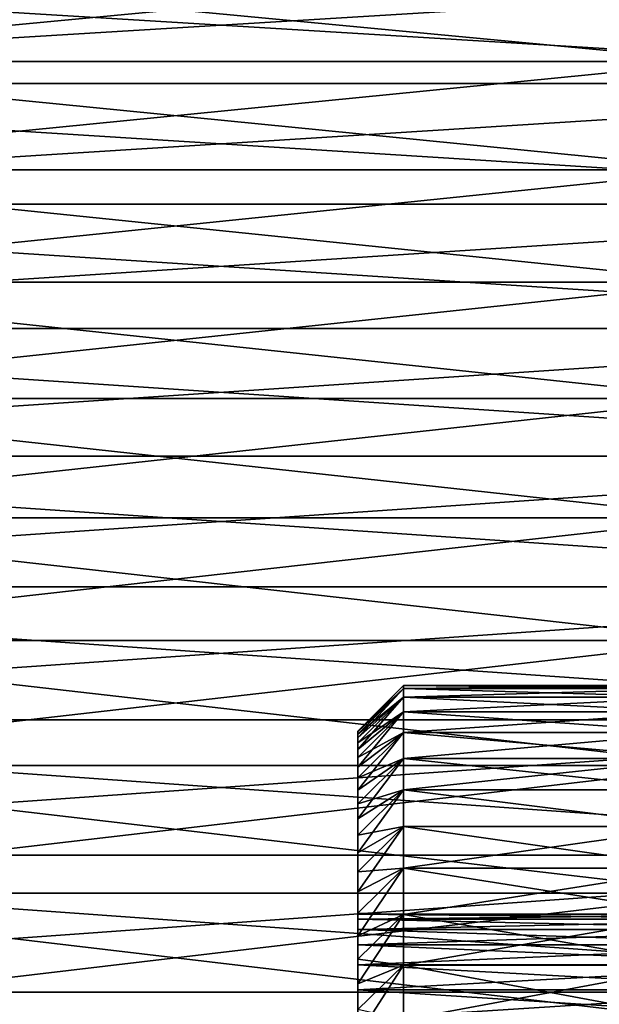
# Model space of a CAD drawing. Header units: metres. Extents: x -17 to 65, y -30 to 30.
# Tile 351 of 413: x 52.3 to 58.6, y 6 to 16.8. Entities that reach past the tile are written whole.
import ezdxf

# ---------------------------------------------------------------- set-up
doc = ezdxf.new("R2010")
doc.units = ezdxf.units.M
doc.layers.add('solid_508461', color=7, linetype='CONTINUOUS')

msp = doc.modelspace()

# ---------------------------------------------------------------- linework, layer by layer
at = {"layer": 'solid_508461'}
for points in [[(44, 17.382633, 24.45085), (44, 16.100887, 25.313267), (65, 17.382622, 24.450859)], [(44, 17.382633, -24.45085), (65, 17.382622, -24.450859), (65, 16.100878, -25.313269)], [(44, 16.100887, -25.313267), (44, 17.382633, -24.45085), (65, 16.100878, -25.313269)], [(44, 16.100887, 25.313267), (65, 16.100878, 25.313269), (65, 17.382622, 24.450859)], [(60, 16.339636, 21.494566), (48, 16.339636, 21.494566), (48, 17.479473, 20.578339)], [(60, 16.339636, 21.494566), (48, 17.479473, 20.578339), (60, 17.479473, 20.578339)], [(60, 17.479473, -20.578339), (48, 17.479473, -20.578339), (48, 16.339636, -21.494566)], [(60, 17.479473, -20.578339), (48, 16.339636, -21.494566), (60, 16.339636, -21.494566)], [(60, 15.152138, 22.347538), (48, 15.152138, 22.347538), (48, 16.339636, 21.494566)], [(60, 15.152138, 22.347538), (48, 16.339636, 21.494566), (60, 16.339636, 21.494566)], [(60, 16.339636, -21.494566), (48, 16.339636, -21.494566), (48, 15.152138, -22.347538)], [(60, 16.339636, -21.494566), (48, 15.152138, -22.347538), (60, 15.152138, -22.347538)], [(44, 16.100887, 25.313267), (44, 14.776443, 26.108557), (65, 16.100878, 25.313269)], [(44, 16.100887, -25.313267), (65, 16.100878, -25.313269), (65, 14.776381, -26.108591)], [(44, 14.776443, -26.108557), (44, 16.100887, -25.313267), (65, 14.776381, -26.108591)], [(44, 14.776443, 26.108557), (65, 14.776381, 26.108591), (65, 16.100878, 25.313269)], [(60, 13.919911, 23.135168), (48, 13.919911, 23.135168), (48, 15.152138, 22.347538)], [(60, 13.919911, 23.135168), (48, 15.152138, 22.347538), (60, 15.152138, 22.347538)], [(60, 15.152138, -22.347538), (48, 15.152138, -22.347538), (48, 13.919911, -23.135168)], [(60, 15.152138, -22.347538), (48, 13.919911, -23.135168), (60, 13.919911, -23.135168)], [(44, 14.776443, 26.108557), (44, 13.412815, 26.834612), (65, 14.776381, 26.108591)], [(44, 14.776443, -26.108557), (65, 14.776381, -26.108591), (65, 13.412889, -26.834574)], [(44, 13.412815, -26.834612), (44, 14.776443, -26.108557), (65, 13.412889, -26.834574)], [(44, 13.412815, 26.834612), (65, 13.412889, 26.834574), (65, 14.776381, 26.108591)], [(60, 12.647047, 23.854815), (48, 12.647047, 23.854815), (48, 13.919911, 23.135168)], [(60, 12.647047, 23.854815), (48, 13.919911, 23.135168), (60, 13.919911, 23.135168)], [(60, 13.919911, -23.135168), (48, 13.919911, -23.135168), (48, 12.647047, -23.854815)], [(60, 13.919911, -23.135168), (48, 12.647047, -23.854815), (60, 12.647047, -23.854815)], [(44, 12.013618, 27.489506), (65, 12.013584, 27.489523), (65, 13.412889, 26.834574)], [(44, 13.412815, 26.834612), (44, 12.013618, 27.489506), (65, 13.412889, 26.834574)], [(44, 13.412815, -26.834612), (65, 13.412889, -26.834574), (65, 12.013584, -27.489523)], [(44, 12.013618, -27.489506), (44, 13.412815, -26.834612), (65, 12.013584, -27.489523)], [(60, 11.336921, 24.504576), (48, 11.336921, 24.504576), (48, 12.647047, 23.854815)], [(60, 11.336921, 24.504576), (48, 12.647047, 23.854815), (60, 12.647047, 23.854815)], [(60, 12.647047, -23.854815), (48, 12.647047, -23.854815), (48, 11.336921, -24.504576)], [(60, 12.647047, -23.854815), (48, 11.336921, -24.504576), (60, 11.336921, -24.504576)], [(44, 12.013618, 27.489506), (44, 10.582563, 28.071505), (65, 12.013584, 27.489523)], [(44, 12.013618, -27.489506), (65, 12.013584, -27.489523), (65, 10.582579, -28.071493)], [(44, 10.582563, -28.071505), (44, 12.013618, -27.489506), (65, 10.582579, -28.071493)], [(44, 10.582563, 28.071505), (65, 10.582579, 28.071493), (65, 12.013584, 27.489523)], [(60, 9.993826, 25.082329), (48, 9.993826, 25.082329), (48, 11.336921, 24.504576)], [(60, 9.993826, 25.082329), (48, 11.336921, 24.504576), (60, 11.336921, 24.504576)], [(60, 11.336921, -24.504576), (48, 11.336921, -24.504576), (48, 9.993826, -25.082329)], [(60, 11.336921, -24.504576), (48, 9.993826, -25.082329), (60, 9.993826, -25.082329)], [(44, 9.123446, 28.579062), (65, 9.123444, 28.579062), (65, 10.582579, 28.071493)], [(44, 10.582563, 28.071505), (44, 9.123446, 28.579062), (65, 10.582579, 28.071493)], [(44, 10.582563, -28.071505), (65, 10.582579, -28.071493), (65, 9.123444, -28.579062)], [(44, 9.123446, -28.579062), (44, 10.582563, -28.071505), (65, 9.123444, -28.579062)], [(60, 8.621131, 25.586639), (48, 8.621131, 25.586639), (48, 9.993826, 25.082329)], [(60, 8.621131, 25.586639), (48, 9.993826, 25.082329), (60, 9.993826, 25.082329)], [(60, 9.993826, -25.082329), (48, 9.993826, -25.082329), (48, 8.621131, -25.586639)], [(60, 9.993826, -25.082329), (48, 8.621131, -25.586639), (60, 8.621131, -25.586639)], [(56.500004, 9.5, 0.000001), (56, 8.999995, 0.000002), (56, 8.991875, 0.382149)], [(56.500004, 9.467554, -0.784489), (56, 8.999995, 0.000002), (56.500004, 9.5, 0.000001)], [(56.500004, 9.5, 0.000001), (56, 8.991875, 0.382149), (56.500004, 9.467553, 0.784495)], [(56.500004, 9.467553, 0.784495), (59.722649, 9.467548, 0.784555), (59.722649, 9.5)], [(56.500004, 9.5, 0.000001), (59.722649, 9.5), (59.722649, 9.467548, -0.784555)], [(56.500004, 9.5, 0.000001), (56.500004, 9.467553, 0.784495), (59.722649, 9.5)], [(56.500004, 9.467554, -0.784489), (56.500004, 9.5, 0.000001), (59.722649, 9.467548, -0.784555)], [(56.500004, 9.467554, -0.784489), (56, 8.967575, -0.763262), (56, 8.991875, -0.382145)], [(56.500004, 9.370432, -1.563651), (56, 8.967575, -0.763262), (56.500004, 9.467554, -0.784489)], [(56.500004, 9.467554, -0.784489), (56, 8.991875, -0.382145), (56, 8.999995, 0.000002)], [(56.500004, 9.467553, 0.784495), (56, 8.991875, 0.382149), (56, 8.967574, 0.763266)], [(56.500004, 9.467553, 0.784495), (56, 8.967574, 0.763266), (56, 8.927117, 1.14299)], [(56.500004, 9.467553, 0.784495), (56, 8.927117, 1.14299), (56.500004, 9.370432, 1.563654)], [(56.500004, 9.467554, -0.784489), (59.722649, 9.467548, -0.784555), (59.722649, 9.370438, -1.563617)], [(56.500004, 9.370432, -1.563651), (56.500004, 9.467554, -0.784489), (59.722649, 9.370438, -1.563617)], [(56.500004, 9.467553, 0.784495), (56.500004, 9.370432, 1.563654), (59.722649, 9.467548, 0.784555)], [(56.500004, 9.370432, 1.563654), (59.722649, 9.370438, 1.563617), (59.722649, 9.467548, 0.784555)], [(56.500004, 9.370432, -1.563651), (56, 8.870527, -1.521067), (56, 8.927118, -1.142986)], [(56.500004, 9.209308, -2.332091), (56, 8.870527, -1.521067), (56.500004, 9.370432, -1.563651)], [(56.500004, 9.370432, -1.563651), (56, 8.927118, -1.142986), (56, 8.967575, -0.763262)], [(56.500004, 9.370432, 1.563654), (56, 8.927117, 1.14299), (56, 8.870527, 1.521071)], [(56.500004, 9.370432, 1.563654), (56, 8.870527, 1.521071), (56, 8.797954, 1.896278)], [(56.500004, 9.370432, 1.563654), (56, 8.797954, 1.896278), (56.500004, 9.209307, 2.332096)], [(56.500004, 9.209307, 2.332096), (59.722649, 9.209277, 2.332213), (59.722649, 9.370438, 1.563617)], [(56.500004, 9.370432, 1.563654), (56.500004, 9.209307, 2.332096), (59.722649, 9.370438, 1.563617)], [(56.500004, 9.370432, -1.563651), (59.722649, 9.370438, -1.563617), (59.722649, 9.209277, -2.332213)], [(56.500004, 9.209308, -2.332091), (56.500004, 9.370432, -1.563651), (59.722649, 9.209277, -2.332213)], [(56.500004, 9.209308, -2.332091), (56, 8.709588, -2.267825), (56, 8.797955, -1.896273)], [(56.500004, 8.985261, -3.084653), (56, 8.709588, -2.267825), (56.500004, 9.209308, -2.332091)], [(56.500004, 9.209308, -2.332091), (56, 8.797955, -1.896273), (56, 8.870527, -1.521067)], [(56.500004, 9.209307, 2.332096), (56, 8.797954, 1.896278), (56, 8.709587, 2.26783)], [(56.500004, 9.209307, 2.332096), (56, 8.709587, 2.26783), (56, 8.605537, 2.635261)], [(56.500004, 9.209307, 2.332096), (56, 8.605537, 2.635261), (56.500004, 8.98526, 3.084656)], [(56.500004, 9.209308, -2.332091), (59.722649, 9.209277, -2.332213), (59.722649, 8.985291, -3.084565)], [(56.500004, 8.985261, -3.084653), (56.500004, 9.209308, -2.332091), (59.722649, 8.985291, -3.084565)], [(56.500004, 9.209307, 2.332096), (56.500004, 8.98526, 3.084656), (59.722649, 9.209277, 2.332213)], [(56.500004, 8.98526, 3.084656), (59.722649, 8.985291, 3.084565), (59.722649, 9.209277, 2.332213)], [(44, 9.123446, 28.579062), (44, 7.640134, 29.010832), (65, 9.123444, 28.579062)], [(44, 9.123446, -28.579062), (65, 9.123444, -28.579062), (65, 7.640128, -29.010834)], [(44, 7.640134, -29.010832), (44, 9.123446, -28.579062), (65, 7.640128, -29.010834)], [(44, 7.640134, 29.010832), (65, 7.640128, 29.010834), (65, 9.123444, 28.579062)], [(56, 6.992951, -0.314092), (56, 8.999995, 0.000002), (56, 8.991875, -0.382145)], [(56, 6.992951, 0.314092), (56, 8.991875, 0.382149), (56, 8.999995, 0.000002)], [(56, 6.992951, -0.314092), (56, 6.992951, 0.314092), (56, 8.999995, 0.000002)], [(56, 6.992951, -0.314092), (56, 8.991875, -0.382145), (56, 8.967575, -0.763262)], [(56, 6.936645, 0.939636), (56, 8.967574, 0.763266), (56, 8.991875, 0.382149)], [(56, 6.992951, 0.314092), (56, 6.936645, 0.939636), (56, 8.991875, 0.382149)], [(56.500004, 8.985261, -3.084653), (56, 8.485853, -2.99836), (56, 8.605538, -2.635257)], [(56.500004, 8.69985, -3.8161), (56, 8.485853, -2.99836), (56.500004, 8.985261, -3.084653)], [(56.500004, 8.985261, -3.084653), (56, 8.605538, -2.635257), (56, 8.709588, -2.267825)], [(56.500004, 8.98526, 3.084656), (56, 8.605537, 2.635261), (56, 8.485852, 2.998363)], [(56.500004, 8.98526, 3.084656), (56, 8.485852, 2.998363), (56, 8.350938, 3.355848)], [(56.500004, 8.98526, 3.084656), (56, 8.350938, 3.355848), (56.500004, 8.699847, 3.816104)], [(56, 6.936645, -0.939636), (56, 8.967575, -0.763262), (56, 8.927118, -1.142986)], [(56, 6.936645, -0.939636), (56, 6.992951, -0.314092), (56, 8.967575, -0.763262)], [(56, 6.936645, 0.939636), (56, 8.927117, 1.14299), (56, 8.967574, 0.763266)], [(56.500004, 8.699847, 3.816104), (59.722649, 8.699839, 3.816125), (59.722649, 8.985291, 3.084565)], [(56.500004, 8.98526, 3.084656), (56.500004, 8.699847, 3.816104), (59.722649, 8.985291, 3.084565)], [(56.500004, 8.985261, -3.084653), (59.722649, 8.985291, -3.084565), (59.722649, 8.699839, -3.816125)], [(56.500004, 8.69985, -3.8161), (56.500004, 8.985261, -3.084653), (59.722649, 8.699839, -3.816125)], [(56, 6.936645, -0.939636), (56, 8.927118, -1.142986), (56, 8.870527, -1.521067)], [(56, 6.824493, 1.557659), (56, 8.870527, 1.521071), (56, 8.927117, 1.14299)], [(56, 6.936645, 0.939636), (56, 6.824493, 1.557659), (56, 8.927117, 1.14299)], [(56, 6.824493, -1.557659), (56, 8.870527, -1.521067), (56, 8.797955, -1.896273)], [(56, 6.824493, -1.557659), (56, 6.936645, -0.939636), (56, 8.870527, -1.521067)], [(56, 6.824493, 1.557659), (56, 8.797954, 1.896278), (56, 8.870527, 1.521071)], [(56, 6.657373, -2.163169), (56, 8.797955, -1.896273), (56, 8.709588, -2.267825)], [(56, 6.657373, -2.163169), (56, 6.824493, -1.557659), (56, 8.797955, -1.896273)], [(56, 6.657373, 2.163169), (56, 8.709587, 2.26783), (56, 8.797954, 1.896278)], [(56, 6.824493, 1.557659), (56, 6.657373, 2.163169), (56, 8.797954, 1.896278)], [(56, 6.657373, -2.163169), (56, 8.709588, -2.267825), (56, 8.605538, -2.635257)], [(56, 6.436735, 2.751078), (56, 8.605537, 2.635261), (56, 8.709587, 2.26783)], [(56, 6.657373, 2.163169), (56, 6.436735, 2.751078), (56, 8.709587, 2.26783)], [(56.500004, 8.69985, -3.8161), (56, 8.201044, -3.707129), (56, 8.350939, -3.355844)], [(56.500004, 8.354991, -4.521517), (56, 8.201044, -3.707129), (56.500004, 8.69985, -3.8161)], [(56.500004, 8.69985, -3.8161), (56, 8.350939, -3.355844), (56, 8.485853, -2.99836)], [(56.500004, 8.699847, 3.816104), (56, 8.350938, 3.355848), (56, 8.201042, 3.707134)], [(56.500004, 8.699847, 3.816104), (56, 8.201042, 3.707134), (56, 8.036375, 4.051738)], [(56.500004, 8.699847, 3.816104), (56, 8.036375, 4.051738), (56.500004, 8.35499, 4.52152)], [(56.500004, 8.69985, -3.8161), (59.722649, 8.699839, -3.816125), (59.722649, 8.355017, -4.521471)], [(56.500004, 8.354991, -4.521517), (56.500004, 8.69985, -3.8161), (59.722649, 8.355017, -4.521471)], [(56.500004, 8.699847, 3.816104), (56.500004, 8.35499, 4.52152), (59.722649, 8.699839, 3.816125)], [(56.500004, 8.35499, 4.52152), (59.722649, 8.355017, 4.521471), (59.722649, 8.699839, 3.816125)], [(60, 7.223251, 26.015852), (48, 7.223251, 26.015852), (48, 8.621131, 25.586639)], [(60, 7.223251, 26.015852), (48, 8.621131, 25.586639), (60, 8.621131, 25.586639)], [(60, 8.621131, -25.586639), (48, 8.621131, -25.586639), (48, 7.223251, -26.015852)], [(60, 8.621131, -25.586639), (48, 7.223251, -26.015852), (60, 7.223251, -26.015852)], [(56, 6.436735, -2.751078), (56, 8.605538, -2.635257), (56, 8.485853, -2.99836)], [(56, 6.436735, -2.751078), (56, 6.657373, -2.163169), (56, 8.605538, -2.635257)], [(56, 6.436735, 2.751078), (56, 8.485852, 2.998363), (56, 8.605537, 2.635261)], [(56, 6.164152, -3.317109), (56, 8.485853, -2.99836), (56, 8.350939, -3.355844)], [(56, 6.164152, -3.317109), (56, 6.436735, -2.751078), (56, 8.485853, -2.99836)], [(56, 6.164152, 3.317109), (56, 8.350938, 3.355848), (56, 8.485852, 2.998363)], [(56, 6.436735, 2.751078), (56, 6.164152, 3.317109), (56, 8.485852, 2.998363)], [(56.500004, 8.354991, -4.521517), (56, 7.857049, -4.389377), (56, 8.036377, -4.051735)], [(56.500004, 7.953068, -5.196028), (56, 7.857049, -4.389377), (56.500004, 8.354991, -4.521517)], [(56.500004, 8.354991, -4.521517), (56, 8.036377, -4.051735), (56, 8.201044, -3.707129)], [(56.500004, 8.35499, 4.52152), (56, 8.036375, 4.051738), (56, 7.857047, 4.38938)], [(56.500004, 8.35499, 4.52152), (56, 7.857047, 4.38938), (56, 7.663687, 4.718878)], [(56.500004, 8.35499, 4.52152), (56, 7.663687, 4.718878), (56.500004, 7.953065, 5.196032)], [(56, 6.164152, -3.317109), (56, 8.350939, -3.355844), (56, 8.201044, -3.707129)], [(56, 5.842032, 3.856249), (56, 8.201042, 3.707134), (56, 8.350938, 3.355848)], [(56, 6.164152, 3.317109), (56, 5.842032, 3.856249), (56, 8.350938, 3.355848)], [(56.500004, 8.35499, 4.52152), (59.722649, 7.953104, 5.195973), (59.722649, 8.355017, 4.521471)], [(56.500004, 8.354991, -4.521517), (59.722649, 8.355017, -4.521471), (59.722649, 7.953104, -5.195973)], [(56.500004, 7.953068, -5.196028), (56.500004, 8.354991, -4.521517), (59.722649, 7.953104, -5.195973)], [(56.500004, 8.35499, 4.52152), (56.500004, 7.953065, 5.196032), (59.722649, 7.953104, 5.195973)], [(56, 5.842032, -3.856249), (56, 8.201044, -3.707129), (56, 8.036377, -4.051735)], [(56, 5.842032, -3.856249), (56, 6.164152, -3.317109), (56, 8.201044, -3.707129)], [(56, 5.842032, 3.856249), (56, 8.036375, 4.051738), (56, 8.201042, 3.707134)], [(56, 5.472817, -4.364435), (56, 8.036377, -4.051735), (56, 7.857049, -4.389377)], [(56, 5.472817, -4.364435), (56, 5.842032, -3.856249), (56, 8.036377, -4.051735)], [(56, 5.472817, 4.364435), (56, 7.857047, 4.38938), (56, 8.036375, 4.051738)], [(56, 5.842032, 3.856249), (56, 5.472817, 4.364435), (56, 8.036375, 4.051738)], [(56.500004, 7.953068, -5.196028), (56, 7.456588, -5.039762), (56, 7.663689, -4.718874)], [(56.500004, 7.496812, -5.83505), (56, 7.456588, -5.039762), (56.500004, 7.953068, -5.196028)], [(56.500004, 7.953068, -5.196028), (56, 7.663689, -4.718874), (56, 7.857049, -4.389377)], [(56.500004, 7.953065, 5.196032), (56, 7.663687, 4.718878), (56, 7.456585, 5.039766)], [(56.500004, 7.953065, 5.196032), (56, 7.456585, 5.039766), (56, 7.235997, 5.35166)], [(56.500004, 7.953065, 5.196032), (56, 7.235997, 5.35166), (56.500004, 7.49681, 5.835052)], [(56.500004, 7.49681, 5.835052), (59.722649, 7.496799, 5.835067), (59.722649, 7.953104, 5.195973)], [(56.500004, 7.953065, 5.196032), (56.500004, 7.49681, 5.835052), (59.722649, 7.953104, 5.195973)], [(56.500004, 7.953068, -5.196028), (59.722649, 7.953104, -5.195973), (59.722649, 7.496799, -5.835067)], [(56.500004, 7.496812, -5.83505), (56.500004, 7.953068, -5.196028), (59.722649, 7.496799, -5.835067)], [(56, 5.472817, -4.364435), (56, 7.857049, -4.389377), (56, 7.663689, -4.718874)], [(56, 5.059508, 4.837495), (56, 7.663687, 4.718878), (56, 7.857047, 4.38938)], [(56, 5.472817, 4.364435), (56, 5.059508, 4.837495), (56, 7.857047, 4.38938)], [(44, 7.640134, 29.010832), (44, 6.136563, 29.365671), (65, 7.640128, 29.010834)], [(44, 7.640134, -29.010832), (65, 7.640128, -29.010834), (65, 6.136523, -29.365679)], [(44, 6.136563, -29.365671), (44, 7.640134, -29.010832), (65, 6.136523, -29.365679)], [(44, 6.136563, 29.365671), (65, 6.136523, 29.365679), (65, 7.640128, 29.010834)], [(56, 5.059508, -4.837495), (56, 7.663689, -4.718874), (56, 7.456588, -5.039762)], [(56, 5.059508, -4.837495), (56, 5.472817, -4.364435), (56, 7.663689, -4.718874)], [(56, 5.059508, 4.837495), (56, 7.456585, 5.039766), (56, 7.663687, 4.718878)], [(56.500004, 7.496812, -5.83505), (56, 7.002209, -5.654103), (56, 7.236, -5.351657)], [(56.500004, 6.989329, -6.434227), (56, 7.002209, -5.654103), (56.500004, 7.496812, -5.83505)], [(56.500004, 7.496812, -5.83505), (56, 7.236, -5.351657), (56, 7.456588, -5.039762)], [(56.500004, 7.49681, 5.835052), (56, 7.235997, 5.35166), (56, 7.002206, 5.654106)], [(56.500004, 7.49681, 5.835052), (56, 7.002206, 5.654106), (56, 6.755959, 5.946172)], [(56.500004, 7.49681, 5.835052), (56, 6.755959, 5.946172), (56.500004, 6.989326, 6.43423)], [(56, 4.605621, -5.271453), (56, 7.456588, -5.039762), (56, 7.236, -5.351657)], [(56, 4.605621, -5.271453), (56, 5.059508, -4.837495), (56, 7.456588, -5.039762)], [(56, 4.605621, 5.271453), (56, 7.235997, 5.35166), (56, 7.456585, 5.039766)], [(56, 5.059508, 4.837495), (56, 4.605621, 5.271453), (56, 7.456585, 5.039766)], [(56.500004, 7.496812, -5.83505), (59.722649, 7.496799, -5.835067), (59.722649, 6.989407, -6.434143)], [(56.500004, 6.989329, -6.434227), (56.500004, 7.496812, -5.83505), (59.722649, 6.989407, -6.434143)], [(56.500004, 7.49681, 5.835052), (56.500004, 6.989326, 6.43423), (59.722649, 7.496799, 5.835067)], [(56.500004, 6.989326, 6.43423), (59.722649, 6.989407, 6.434143), (59.722649, 7.496799, 5.835067)], [(56, 4.605621, -5.271453), (56, 7.236, -5.351657), (56, 7.002209, -5.654103)], [(56, 4.114414, 5.663176), (56, 7.002206, 5.654106), (56, 7.235997, 5.35166)], [(56, 4.605621, 5.271453), (56, 4.114414, 5.663176), (56, 7.235997, 5.35166)], [(60, 5.804135, 26.368771), (48, 5.804135, 26.368771), (48, 7.223251, 26.015852)], [(60, 5.804135, 26.368771), (48, 7.223251, 26.015852), (60, 7.223251, 26.015852)], [(60, 7.223251, -26.015852), (48, 7.223251, -26.015852), (48, 5.804135, -26.368771)], [(60, 7.223251, -26.015852), (48, 5.804135, -26.368771), (60, 5.804135, -26.368771)], [(56, 4.114414, -5.663176), (56, 7.002209, -5.654103), (56, 6.755962, -5.946168)], [(56.500004, 6.989329, -6.434227), (56, 6.755962, -5.946168), (56, 7.002209, -5.654103)], [(56, 4.114414, -5.663176), (56, 4.605621, -5.271453), (56, 7.002209, -5.654103)], [(56, 4.114414, 5.663176), (56, 6.755959, 5.946172), (56, 7.002206, 5.654106)], [(61, 6.936645, 0.939636), (56, 6.936645, 0.939636), (56, 6.992951, 0.314092)], [(61, 6.992951, 0.314092), (56, 6.992951, 0.314092), (56, 6.992951, -0.314092)], [(61, 6.992951, 0.314092), (61, 6.936645, 0.939636), (56, 6.992951, 0.314092)], [(61, 6.992951, -0.314092), (56, 6.992951, -0.314092), (56, 6.936645, -0.939636)], [(61, 6.992951, -0.314092), (61, 6.992951, 0.314092), (56, 6.992951, -0.314092)], [(61, 6.936645, -0.939636), (61, 6.992951, -0.314092), (56, 6.936645, -0.939636)], [(56.500004, 6.989329, -6.434227), (56, 6.497633, -6.227412), (56, 6.755962, -5.946168)], [(56.500004, 6.434128, -6.98942), (56, 6.497633, -6.227412), (56.500004, 6.989329, -6.434227)], [(56.500004, 6.989326, 6.43423), (56, 6.755959, 5.946172), (56, 6.49763, 6.227415)], [(56.500004, 6.989326, 6.43423), (56, 6.49763, 6.227415), (56, 6.227441, 6.497607)], [(56.500004, 6.989326, 6.43423), (56, 6.227441, 6.497607), (56.500004, 6.434126, 6.989422)], [(61, 6.824493, 1.557659), (56, 6.824493, 1.557659), (56, 6.936645, 0.939636)], [(61, 6.936645, 0.939636), (61, 6.824493, 1.557659), (56, 6.936645, 0.939636)], [(61, 6.936645, -0.939636), (56, 6.936645, -0.939636), (56, 6.824493, -1.557659)], [(61, 6.824493, -1.557659), (61, 6.936645, -0.939636), (56, 6.824493, -1.557659)], [(56.500004, 6.434126, 6.989422), (59.722649, 6.434093, 6.989452), (59.722649, 6.989407, 6.434143)], [(56.500004, 6.989326, 6.43423), (56.500004, 6.434126, 6.989422), (59.722649, 6.989407, 6.434143)], [(56.500004, 6.989329, -6.434227), (59.722649, 6.989407, -6.434143), (59.722649, 6.434093, -6.989452)], [(56.500004, 6.434128, -6.98942), (56.500004, 6.989329, -6.434227), (59.722649, 6.434093, -6.989452)], [(61, 6.657373, 2.163169), (56, 6.657373, 2.163169), (56, 6.824493, 1.557659)], [(61, 6.824493, 1.557659), (61, 6.657373, 2.163169), (56, 6.824493, 1.557659)], [(61, 6.824493, -1.557659), (56, 6.824493, -1.557659), (56, 6.657373, -2.163169)], [(61, 6.657373, -2.163169), (61, 6.824493, -1.557659), (56, 6.657373, -2.163169)], [(56, 3.590363, -6.009097), (56, 6.755962, -5.946168), (56, 6.497633, -6.227412)], [(56, 3.590363, -6.009097), (56, 4.114414, -5.663176), (56, 6.755962, -5.946168)], [(56, 3.590363, 6.009097), (56, 6.49763, 6.227415), (56, 6.755959, 5.946172)], [(56, 4.114414, 5.663176), (56, 3.590363, 6.009097), (56, 6.755959, 5.946172)], [(61, 6.436735, 2.751078), (56, 6.436735, 2.751078), (56, 6.657373, 2.163169)], [(61, 6.657373, 2.163169), (61, 6.436735, 2.751078), (56, 6.657373, 2.163169)], [(61, 6.657373, -2.163169), (56, 6.657373, -2.163169), (56, 6.436735, -2.751078)], [(61, 6.436735, -2.751078), (61, 6.657373, -2.163169), (56, 6.436735, -2.751078)], [(56, 3.037201, -6.306776), (56, 6.497633, -6.227412), (56, 6.227444, -6.497604)], [(56.500004, 6.434128, -6.98942), (56, 6.227444, -6.497604), (56, 6.497633, -6.227412)], [(56, 3.037201, -6.306776), (56, 3.590363, -6.009097), (56, 6.497633, -6.227412)], [(56, 3.037201, 6.306776), (56, 6.227441, 6.497607), (56, 6.49763, 6.227415)], [(56, 3.590363, 6.009097), (56, 3.037201, 6.306776), (56, 6.49763, 6.227415)], [(61, 6.164152, 3.317109), (56, 6.164152, 3.317109), (56, 6.436735, 2.751078)], [(61, 6.436735, 2.751078), (61, 6.164152, 3.317109), (56, 6.436735, 2.751078)], [(61, 6.436735, -2.751078), (56, 6.436735, -2.751078), (56, 6.164152, -3.317109)], [(61, 6.164152, -3.317109), (61, 6.436735, -2.751078), (56, 6.164152, -3.317109)], [(56.500004, 6.434128, -6.98942), (56, 5.945929, -6.756162), (56, 6.227444, -6.497604)], [(56.500004, 5.834921, -7.496912), (56, 5.945929, -6.756162), (56.500004, 6.434128, -6.98942)], [(56.500004, 6.434126, 6.989422), (56, 6.227441, 6.497607), (56, 5.945926, 6.756165)], [(56.500004, 6.434126, 6.989422), (56, 5.945926, 6.756165), (56, 5.653854, 7.00242)], [(56.500004, 6.434126, 6.989422), (56, 5.653854, 7.00242), (56.500004, 5.834917, 7.496915)], [(56.500004, 6.434128, -6.98942), (59.722649, 6.434093, -6.989452), (59.722649, 5.835065, -7.4968)], [(56.500004, 5.834921, -7.496912), (56.500004, 6.434128, -6.98942), (59.722649, 5.835065, -7.4968)], [(56.500004, 6.434126, 6.989422), (56.500004, 5.834917, 7.496915), (59.722649, 6.434093, 6.989452)], [(56.500004, 5.834917, 7.496915), (59.722649, 5.835065, 7.4968), (59.722649, 6.434093, 6.989452)], [(56, 2.459624, -6.553643), (56, 6.227444, -6.497604), (56, 5.945929, -6.756162)], [(56, 2.459624, -6.553643), (56, 3.037201, -6.306776), (56, 6.227444, -6.497604)], [(56, 1.862278, 6.747735), (56, 5.945926, 6.756165), (56, 6.227441, 6.497607)], [(56, 2.459624, 6.553643), (56, 1.862278, 6.747735), (56, 6.227441, 6.497607)], [(56, 3.037201, 6.306776), (56, 2.459624, 6.553643), (56, 6.227441, 6.497607)], [(61, 5.842032, 3.856249), (56, 5.842032, 3.856249), (56, 6.164152, 3.317109)], [(61, 6.164152, 3.317109), (61, 5.842032, 3.856249), (56, 6.164152, 3.317109)], [(61, 6.164152, -3.317109), (56, 6.164152, -3.317109), (56, 5.842032, -3.856249)], [(61, 5.842032, -3.856249), (61, 6.164152, -3.317109), (56, 5.842032, -3.856249)], [(44, 6.136563, 29.365671), (44, 4.616718, 29.642637), (65, 6.136523, 29.365679)], [(44, 6.136563, -29.365671), (65, 6.136523, -29.365679), (65, 4.616772, -29.642624)], [(44, 4.616718, -29.642637), (44, 6.136563, -29.365671), (65, 4.616772, -29.642624)], [(44, 4.616718, 29.642637), (65, 4.616772, 29.642624), (65, 6.136523, 29.365679)]]:
    msp.add_3dface(points, dxfattribs=at)

doc.saveas('drawing.dxf')
